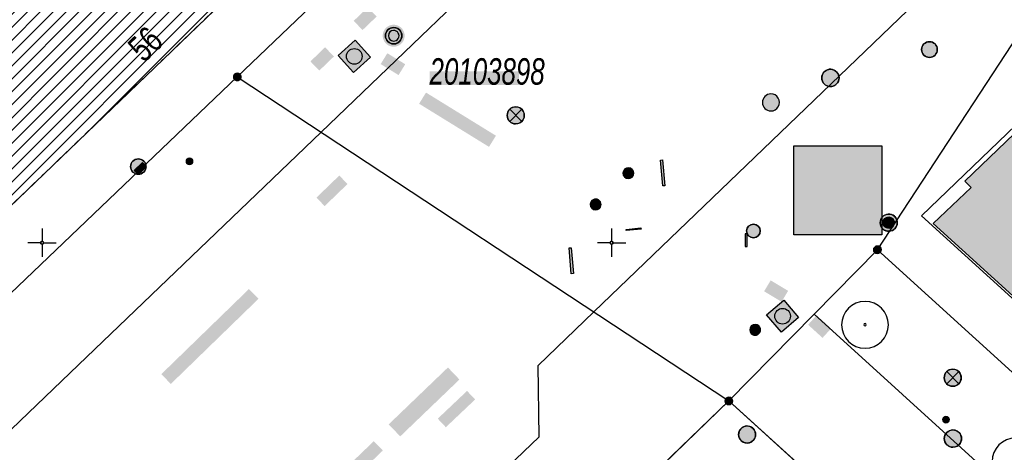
# Model space of a CAD drawing. Header units: metres. Extents: x 2695560 to 2696939, y 1260491 to 1262050.
# Tile 547 of 656: x 2695925 to 2695968, y 1261216 to 1261235. Entities that reach past the tile are written whole.
import ezdxf

# ---------------------------------------------------------------- set-up
doc = ezdxf.new("R2010")
doc.units = ezdxf.units.M
doc.linetypes.add('AUSGEZOGEN', pattern=[0])
doc.linetypes.add('STRICHLINIE_S4', pattern=[0.66, 0.5, -0.16])
for name, color, linetype in [('XR$1$AV_Gebäudeflächen (BB)', 7, 'AUSGEZOGEN'), ('XR$1$AV_Grenzpunkte', 7, 'AUSGEZOGEN'), ('XR$1$AV_Koordinatennetzpunkte', 7, 'AUSGEZOGEN'), ('XR$1$AV_Lagefixpunkt-Nr.', 7, 'AUSGEZOGEN'), ('XR$1$AV_Lagefixpunkte', 7, 'AUSGEZOGEN'), ('XR$1$AV_Linien (BB)', 7, 'AUSGEZOGEN'), ('XR$1$AV_Proj. Gebäude', 7, 'AUSGEZOGEN'), ('XR$1$AV_Proj. Haus-Nr.', 7, 'AUSGEZOGEN'), ('XR$1$AW_LK_Schachtdeckel', 24, 'AUSGEZOGEN'), ('XR$1$EW_LK_Bauwerk', 1, 'AUSGEZOGEN'), ('XR$1$EW_LK_Bauwerk_FL_Linie_Punkt', 1, 'AUSGEZOGEN'), ('XR$1$EW_LK_Knoten', 1, 'AUSGEZOGEN'), ('XR$1$FM_LK_SW_TRASSEKNOTEN', 94, 'AUSGEZOGEN'), ('XR$1$GA_LK_Rohrleitungsteil', 32, 'AUSGEZOGEN'), ('XR$1$GR_Baum', 94, 'AUSGEZOGEN'), ('XR$1$Liegenschaftsgrenzen', 7, 'AUSGEZOGEN'), ('XR$1$PFAV', 255, 'AUSGEZOGEN'), ('XR$1$PFAW', 255, 'AUSGEZOGEN'), ('XR$1$PFEW', 255, 'AUSGEZOGEN'), ('XR$1$PFWA', 255, 'AUSGEZOGEN'), ('XR$1$PFWFM', 255, 'AUSGEZOGEN'), ('XR$1$RAEW', 8, 'AUSGEZOGEN'), ('XR$1$RP_Abstandslinie', 7, 'AUSGEZOGEN'), ('XR$1$WA_LK_Absperrarmatur', 171, 'AUSGEZOGEN'), ('XR$1$WA_LK_Hydrant', 171, 'AUSGEZOGEN')]:
    doc.layers.add(name, color=color, linetype=linetype)
doc.styles.add('ARIAL', font='arial.ttf')

# ---------------------------------------------------------------- blocks, each defined once
blk = doc.blocks.new('BWAV1')
at = {"layer": 'XR$1$PFAV', "transparency": 33554687}
blk.add_hatch(color=7, dxfattribs=at).paths.add_polyline_path([(0.67, 0), (0.656, 0.135), (0.616, 0.264), (0.55, 0.383), (0.462, 0.486), (0.354, 0.569), (0.233, 0.628), (0.101, 0.662), (-0.034, 0.669), (-0.168, 0.649), (-0.295, 0.602), (-0.41, 0.53), (-0.508, 0.436), (-0.586, 0.325), (-0.639, 0.201), (-0.667, 0.068), (-0.667, -0.068), (-0.639, -0.201), (-0.586, -0.325), (-0.508, -0.436), (-0.41, -0.53), (-0.295, -0.602), (-0.168, -0.649), (-0.034, -0.669), (0.101, -0.662), (0.233, -0.628), (0.354, -0.569), (0.462, -0.486), (0.55, -0.383), (0.616, -0.264), (0.656, -0.135)])
at = {"color": 7, "transparency": 33554687}
for radius, start, end in [(0.5, 91.19481, 268.80519), (0.326, 91.19481, 268.80519), (0.5, 268.80519, 91.19481), (0.326, 268.80519, 91.19481)]:
    blk.add_arc((0, 0), radius, start, end, dxfattribs=at)
at = {"layer": 'XR$1$PFAV', "transparency": 33554687}
blk.add_circle((0, 0), 0.5, dxfattribs=at)
blk = doc.blocks.new('BWAV20')
at = {"true_color": 0x000000, "transparency": 33554687}
blk.add_hatch(color=18, dxfattribs=at).paths.add_polyline_path([(0.17, 0), (0.16, 0.03), (0.15, 0.07), (0.14, 0.1), (0.11, 0.12), (0.09, 0.14), (0.06, 0.16), (0.03, 0.16), (-0.01, 0.17), (-0.04, 0.16), (-0.07, 0.15), (-0.1, 0.13), (-0.13, 0.11), (-0.15, 0.08), (-0.16, 0.05), (-0.17, 0.02), (-0.17, -0.02), (-0.16, -0.05), (-0.15, -0.08), (-0.13, -0.11), (-0.1, -0.13), (-0.07, -0.15), (-0.04, -0.16), (-0.01, -0.17), (0.03, -0.16), (0.06, -0.16), (0.09, -0.14), (0.11, -0.12), (0.14, -0.1), (0.15, -0.07), (0.16, -0.03)])
at = {"layer": 'XR$1$PFAV', "transparency": 33554687}
blk.add_hatch(color=7, dxfattribs=at).paths.add_polyline_path([(0.5, 0), (0.49, 0.1), (0.46, 0.2), (0.41, 0.29), (0.34, 0.36), (0.26, 0.42), (0.17, 0.47), (0.08, 0.49), (-0.03, 0.5), (-0.13, 0.48), (-0.22, 0.45), (-0.31, 0.4), (-0.38, 0.33), (-0.44, 0.24), (-0.48, 0.15), (-0.5, 0.05), (-0.5, -0.05), (-0.48, -0.15), (-0.44, -0.24), (-0.38, -0.33), (-0.31, -0.4), (-0.22, -0.45), (-0.13, -0.48), (-0.03, -0.5), (0.08, -0.49), (0.17, -0.47), (0.26, -0.42), (0.34, -0.36), (0.41, -0.29), (0.46, -0.2), (0.49, -0.1)])
blk = doc.blocks.new('BAV15')
at = {"layer": 'XR$1$PFAV', "transparency": 33554687}
blk.add_hatch(color=7, dxfattribs=at).paths.add_polyline_path([(0.5, 0), (0.49, 0.1), (0.46, 0.2), (0.41, 0.29), (0.34, 0.36), (0.26, 0.42), (0.17, 0.47), (0.08, 0.49), (-0.03, 0.5), (-0.13, 0.48), (-0.22, 0.45), (-0.31, 0.4), (-0.38, 0.33), (-0.44, 0.24), (-0.48, 0.15), (-0.5, 0.05), (-0.5, -0.05), (-0.48, -0.15), (-0.44, -0.24), (-0.38, -0.33), (-0.31, -0.4), (-0.22, -0.45), (-0.13, -0.48), (-0.03, -0.5), (0.08, -0.49), (0.17, -0.47), (0.26, -0.42), (0.34, -0.36), (0.41, -0.29), (0.46, -0.2), (0.49, -0.1)])
at = {"color": 7, "transparency": 33554687}
for start, end in [(90, 270), (270, 90)]:
    blk.add_arc((0, 0), 0.5, start, end, dxfattribs=at)
at = {"layer": 'XR$1$PFAV', "transparency": 33554687}
blk.add_circle((0, 0), 0.5, dxfattribs=at)
blk = doc.blocks.new('BAV2041')
at = {"color": 7, "transparency": 33554687}
for p, q in [((0, 0.5), (0, 0.05)), ((-0.05, 0), (-0.5, 0)), ((0.05, 0), (0.5, 0)), ((0, -0.05), (0, -0.5))]:
    blk.add_line(p, q, dxfattribs=at)
blk.add_circle((0, 0), 0.05, dxfattribs=at)
for start, end in [(90, 270), (270, 90)]:
    blk.add_arc((0, 0), 0.05, start, end, dxfattribs=at)
blk = doc.blocks.new('WBGR1')
at = {"color": 94, "transparency": 33554687}
for radius, start, end in [(1, 90, 270), (1, 270, 90), (0.05, 90, 270), (0.05, 270, 90)]:
    blk.add_arc((0, 0), radius, start, end, dxfattribs=at)
blk = doc.blocks.new('BAW2082')
at = {"layer": 'XR$1$PFAW', "transparency": 33554687}
blk.add_hatch(color=7, dxfattribs=at).paths.add_polyline_path([(0.509, -0.003), (0.499, 0.098), (0.469, 0.194), (0.42, 0.283), (0.354, 0.359), (0.274, 0.421), (0.183, 0.466), (0.085, 0.491), (-0.016, 0.496), (-0.116, 0.481), (-0.211, 0.446), (-0.297, 0.392), (-0.37, 0.323), (-0.428, 0.24), (-0.468, 0.147), (-0.488, 0.047), (-0.488, -0.054), (-0.468, -0.153), (-0.428, -0.246), (-0.37, -0.329), (-0.297, -0.398), (-0.211, -0.452), (-0.116, -0.487), (-0.016, -0.502), (0.085, -0.497), (0.183, -0.472), (0.274, -0.427), (0.354, -0.366), (0.42, -0.289), (0.469, -0.2), (0.499, -0.104)])
at = {"transparency": 33554687}
for start, end in [(91.19481, 268.80519), (268.80519, 91.19481)]:
    blk.add_arc((0.01, 0), 0.5, start, end, dxfattribs=at)
at = {"layer": 'XR$1$PFAW', "transparency": 33554687}
blk.add_circle((0.009, -0.003), 0.5, dxfattribs=at)
blk = doc.blocks.new('BAW2087')
at = {"lineweight": 25, "true_color": 0x000000, "transparency": 33554687}
h = blk.add_hatch(color=18, dxfattribs=at)
h.paths.add_polyline_path([(-0.5, 0.5), (-0.5, -0.5), (0.5, -0.5), (0.5, 0.5)])
h.paths.add_polyline_path([(0.337, -0.069), (0.316, -0.136), (0.282, -0.196), (0.237, -0.249), (0.182, -0.292), (0.119, -0.322), (0.052, -0.34), (-0.017, -0.343), (-0.086, -0.333), (-0.151, -0.309), (-0.21, -0.272), (-0.261, -0.224), (-0.301, -0.167), (-0.328, -0.103), (-0.342, -0.035), (-0.342, 0.035), (-0.328, 0.103), (-0.301, 0.167), (-0.261, 0.224), (-0.21, 0.272), (-0.151, 0.309), (-0.086, 0.333), (-0.017, 0.343), (0.052, 0.34), (0.119, 0.322), (0.182, 0.292), (0.237, 0.249), (0.282, 0.196), (0.316, 0.136), (0.337, 0.069), (0.344, 0)], flags=16)
at = {"layer": 'XR$1$PFAW', "lineweight": 25, "transparency": 33554687}
blk.add_hatch(color=7, dxfattribs=at).paths.add_polyline_path([(0.344, 0), (0.337, 0.069), (0.316, 0.136), (0.282, 0.196), (0.237, 0.249), (0.182, 0.292), (0.119, 0.322), (0.052, 0.34), (-0.017, 0.343), (-0.086, 0.333), (-0.151, 0.309), (-0.21, 0.272), (-0.261, 0.224), (-0.301, 0.167), (-0.328, 0.103), (-0.342, 0.035), (-0.342, -0.035), (-0.328, -0.103), (-0.301, -0.167), (-0.261, -0.224), (-0.21, -0.272), (-0.151, -0.309), (-0.086, -0.333), (-0.017, -0.343), (0.052, -0.34), (0.119, -0.322), (0.182, -0.292), (0.237, -0.249), (0.282, -0.196), (0.316, -0.136), (0.337, -0.069)])
at = {"lineweight": 25, "transparency": 33554687}
for p, q in [((-0.5, 0.5, 0.993), (0.5, 0.5, 0.993)), ((-0.5, -0.5, 0.993), (-0.5, 0.5, 0.993)), ((0.5, 0.5, 0.993), (0.5, -0.5, 0.993)), ((0.5, -0.5, 0.993), (-0.5, -0.5, 0.993))]:
    blk.add_line(p, q, dxfattribs=at)
blk.add_circle((0, 0), 0.344, dxfattribs=at)
at = {"layer": 'XR$1$PFAW', "lineweight": 25, "transparency": 33554687}
blk.add_line((-0.5, 0.5), (0.5, 0.5), dxfattribs=at)
at = {"layer": 'XR$1$PFAW', "color": 31, "lineweight": 25, "transparency": 33554687}
for p, q in [((-0.5, -0.5), (-0.5, 0.5)), ((0.5, 0.5), (0.5, -0.5)), ((0.5, -0.5), (-0.5, -0.5))]:
    blk.add_line(p, q, dxfattribs=at)
at = {"layer": 'XR$1$PFAW', "lineweight": 25, "transparency": 33554687}
blk.add_circle((0, 0), 0.344, dxfattribs=at)
blk = doc.blocks.new('BAW2088')
at = {"layer": 'XR$1$PFAW', "transparency": 33554687}
blk.add_hatch(color=253, dxfattribs=at).paths.add_polyline_path([(0.51, 0), (0.5, 0.101), (0.47, 0.197), (0.421, 0.286), (0.355, 0.362), (0.275, 0.424), (0.184, 0.469), (0.086, 0.494), (-0.015, 0.499), (-0.115, 0.484), (-0.21, 0.449), (-0.296, 0.395), (-0.369, 0.326), (-0.427, 0.243), (-0.467, 0.15), (-0.487, 0.051), (-0.487, -0.051), (-0.467, -0.15), (-0.427, -0.243), (-0.369, -0.326), (-0.296, -0.395), (-0.21, -0.449), (-0.115, -0.484), (-0.015, -0.499), (0.086, -0.494), (0.184, -0.469), (0.275, -0.424), (0.355, -0.362), (0.421, -0.286), (0.47, -0.197), (0.5, -0.101)])
at = {"transparency": 33554687}
for start, end in [(91.1948, 268.8052), (268.8052, 91.1948)]:
    blk.add_arc((0.01, 0), 0.5, start, end, dxfattribs=at)
at = {"layer": 'XR$1$PFAW', "transparency": 33554687}
blk.add_circle((0.01, 0), 0.5, dxfattribs=at)
blk = doc.blocks.new('BWA2009')
at = {"true_color": 0x000000, "transparency": 33554687}
blk.add_hatch(color=18, dxfattribs=at).paths.add_polyline_path([(0.333, 0), (0.327, 0.067), (0.306, 0.131), (0.274, 0.19), (0.23, 0.242), (0.176, 0.283), (0.116, 0.313), (0.05, 0.329), (-0.017, 0.333), (-0.084, 0.323), (-0.147, 0.299), (-0.204, 0.264), (-0.253, 0.217), (-0.291, 0.162), (-0.318, 0.1), (-0.332, 0.034), (-0.332, -0.034), (-0.318, -0.1), (-0.291, -0.162), (-0.253, -0.217), (-0.204, -0.264), (-0.147, -0.299), (-0.084, -0.323), (-0.017, -0.333), (0.05, -0.329), (0.116, -0.313), (0.176, -0.283), (0.23, -0.242), (0.274, -0.19), (0.306, -0.131), (0.327, -0.067)])
at = {"layer": 'XR$1$PFWA', "transparency": 33554687}
blk.add_hatch(color=7, dxfattribs=at).paths.add_polyline_path([(0.5, 0), (0.49, 0.101), (0.459, 0.197), (0.41, 0.286), (0.344, 0.362), (0.264, 0.424), (0.174, 0.469), (0.076, 0.494), (-0.025, 0.499), (-0.125, 0.484), (-0.22, 0.449), (-0.306, 0.395), (-0.379, 0.326), (-0.437, 0.243), (-0.477, 0.15), (-0.497, 0.051), (-0.497, -0.051), (-0.477, -0.15), (-0.437, -0.243), (-0.379, -0.326), (-0.306, -0.395), (-0.22, -0.449), (-0.125, -0.484), (-0.025, -0.499), (0.076, -0.494), (0.174, -0.469), (0.264, -0.424), (0.344, -0.362), (0.41, -0.286), (0.459, -0.197), (0.49, -0.101)])
at = {"transparency": 33554687}
blk.add_circle((0, 0), 0.333, dxfattribs=at)
for start, end in [(90, 180), (180, 270), (0, 90), (270, 0)]:
    blk.add_arc((0, 0), 0.5, start, end, dxfattribs=at)
at = {"layer": 'XR$1$PFWA', "transparency": 33554687}
blk.add_circle((0, 0), 0.5, dxfattribs=at)
blk = doc.blocks.new('BWA965')
at = {"layer": 'XR$1$PFWA', "transparency": 33554687}
blk.add_hatch(color=7, dxfattribs=at).paths.add_polyline_path([(0, 0.5), (-0.051, 0.497), (-0.101, 0.49), (-0.15, 0.477), (-0.197, 0.459), (-0.243, 0.437), (-0.286, 0.41), (-0.326, 0.379), (-0.362, 0.344), (-0.395, 0.306), (-0.424, 0.264), (-0.449, 0.22), (-0.469, 0.174), (-0.484, 0.125), (-0.494, 0.076), (-0.499, 0.025), (-0.499, -0.025), (-0.494, -0.076), (-0.484, -0.125), (-0.469, -0.174), (-0.449, -0.22), (-0.424, -0.264), (-0.395, -0.306), (-0.362, -0.344), (-0.326, -0.379), (-0.286, -0.41), (-0.243, -0.437), (-0.197, -0.459), (-0.15, -0.477), (-0.101, -0.49), (-0.051, -0.497), (0, -0.5), (0.051, -0.497), (0.101, -0.49), (0.15, -0.477), (0.197, -0.459), (0.243, -0.437), (0.286, -0.41), (0.326, -0.379), (0.362, -0.344), (0.395, -0.306), (0.424, -0.264), (0.449, -0.22), (0.469, -0.174), (0.484, -0.125), (0.494, -0.076), (0.499, -0.025), (0.499, 0.025), (0.494, 0.076), (0.484, 0.125), (0.469, 0.174), (0.449, 0.22), (0.424, 0.264), (0.395, 0.306), (0.362, 0.344), (0.326, 0.379), (0.286, 0.41), (0.243, 0.437), (0.197, 0.459), (0.15, 0.477), (0.101, 0.49), (0.051, 0.497)])
at = {"transparency": 33554687}
blk.add_line((0, 0.5), (0, -0.5), dxfattribs=at)
for start, end in [(90, 270), (270, 90)]:
    blk.add_arc((0, 0), 0.5, start, end, dxfattribs=at)
blk = doc.blocks.new('BGA2013')
at = {"transparency": 33554687}
blk.add_hatch(color=36, dxfattribs=at).paths.add_polyline_path([(-0.291, -0.409), (0.352, 0.357), (0.291, 0.409), (-0.352, -0.357)])
at = {"color": 32, "transparency": 33554687}
blk.add_lwpolyline([(-0.291, -0.409), (-0.352, -0.357), (0.291, 0.409), (0.352, 0.357), (-0.291, -0.409)], close=True, dxfattribs=at)
blk = doc.blocks.new('BEW15')
at = {"layer": 'XR$1$PFEW', "transparency": 33554687}
h = blk.add_hatch(color=7, dxfattribs=at)
h.paths.add_polyline_path([(-0.5, 0), (-0.497, -0.05), (-0.489, -0.1), (-0.477, -0.15), (-0.459, -0.197), (-0.437, -0.242), (-0.41, -0.285), (-0.379, -0.326), (-0.344, -0.362), (-0.306, -0.395), (-0.264, -0.424), (-0.22, -0.449), (-0.173, -0.469), (-0.125, -0.484), (-0.075, -0.494), (-0.025, -0.499), (0.026, -0.499), (0.076, -0.494), (0.126, -0.484), (0.174, -0.469), (0.22, -0.449), (0.265, -0.424), (0.306, -0.395), (0.345, -0.362), (0.38, -0.326), (0.411, -0.285), (0.437, -0.242), (0.46, -0.197), (0.477, -0.15), (0.49, -0.1), (0.498, -0.05), (0.5, 0), (0.498, 0.051), (0.49, 0.101), (0.477, 0.15), (0.46, 0.197), (0.437, 0.243), (0.411, 0.286), (0.38, 0.326), (0.345, 0.363), (0.306, 0.396), (0.265, 0.424), (0.22, 0.449), (0.174, 0.469), (0.126, 0.484), (0.076, 0.494), (0.026, 0.5), (-0.025, 0.5), (-0.075, 0.494), (-0.125, 0.484), (-0.173, 0.469), (-0.22, 0.449), (-0.264, 0.424), (-0.306, 0.396), (-0.344, 0.363), (-0.379, 0.326), (-0.41, 0.286), (-0.437, 0.243), (-0.459, 0.197), (-0.477, 0.15), (-0.489, 0.101), (-0.497, 0.051)])
h.paths.add_polyline_path([(0.01, 0.001), (0.01, 0), (0.01, -0.001), (0.01, -0.002), (0.01, -0.003), (0.009, -0.004), (0.009, -0.005), (0.009, -0.006), (0.008, -0.006), (0.007, -0.007), (0.006, -0.008), (0.006, -0.008), (0.005, -0.009), (0.004, -0.009), (0.003, -0.01), (0.002, -0.01), (0.001, -0.01), (0, -0.01), (-0.001, -0.01), (-0.002, -0.01), (-0.003, -0.009), (-0.004, -0.009), (-0.005, -0.008), (-0.006, -0.008), (-0.007, -0.007), (-0.007, -0.006), (-0.008, -0.006), (-0.008, -0.005), (-0.009, -0.004), (-0.009, -0.003), (-0.009, -0.002), (-0.01, -0.001), (-0.01, 0), (-0.01, 0.001), (-0.009, 0.002), (-0.009, 0.003), (-0.009, 0.004), (-0.008, 0.005), (-0.008, 0.006), (-0.007, 0.007), (-0.007, 0.007), (-0.006, 0.008), (-0.005, 0.009), (-0.004, 0.009), (-0.003, 0.01), (-0.002, 0.01), (-0.001, 0.01), (0, 0.01), (0.001, 0.01), (0.002, 0.01), (0.003, 0.01), (0.004, 0.01), (0.005, 0.009), (0.006, 0.009), (0.006, 0.008), (0.007, 0.007), (0.008, 0.007), (0.009, 0.006), (0.009, 0.005), (0.009, 0.004), (0.01, 0.003), (0.01, 0.002)], flags=16)
at = {"color": 1, "transparency": 33554687}
for start, end in [(0, 180), (180, 0)]:
    blk.add_arc((0, 0), 0.5, start, end, dxfattribs=at)
at = {"layer": 'XR$1$PFEW', "transparency": 33554687}
blk.add_circle((0, 0), 0.5, dxfattribs=at)
blk = doc.blocks.new('BEWLP2597')
at = {"layer": 'XR$1$PFEW', "transparency": 33554687}
blk.add_hatch(color=7, dxfattribs=at).paths.add_polyline_path([(-0.5, 0), (-0.497, -0.051), (-0.49, -0.101), (-0.477, -0.15), (-0.459, -0.197), (-0.437, -0.243), (-0.41, -0.286), (-0.379, -0.326), (-0.344, -0.362), (-0.306, -0.395), (-0.264, -0.424), (-0.22, -0.449), (-0.174, -0.469), (-0.125, -0.484), (-0.076, -0.494), (-0.025, -0.499), (0.025, -0.499), (0.076, -0.494), (0.125, -0.484), (0.174, -0.469), (0.22, -0.449), (0.264, -0.424), (0.306, -0.395), (0.344, -0.362), (0.379, -0.326), (0.41, -0.286), (0.437, -0.243), (0.459, -0.197), (0.477, -0.15), (0.49, -0.101), (0.497, -0.051), (0.5, 0), (0.497, 0.051), (0.49, 0.101), (0.477, 0.15), (0.459, 0.197), (0.437, 0.243), (0.41, 0.286), (0.379, 0.326), (0.344, 0.362), (0.306, 0.395), (0.264, 0.424), (0.22, 0.449), (0.174, 0.469), (0.125, 0.484), (0.076, 0.494), (0.025, 0.499), (-0.025, 0.499), (-0.076, 0.494), (-0.125, 0.484), (-0.174, 0.469), (-0.22, 0.449), (-0.264, 0.424), (-0.306, 0.395), (-0.344, 0.362), (-0.379, 0.326), (-0.41, 0.286), (-0.437, 0.243), (-0.459, 0.197), (-0.477, 0.15), (-0.49, 0.101), (-0.497, 0.051)])
at = {"color": 1, "transparency": 33554687}
for start, end in [(90, 180), (0, 90), (180, 270), (270, 0)]:
    blk.add_arc((0, 0), 0.5, start, end, dxfattribs=at)
at = {"layer": 'XR$1$PFEW', "transparency": 33554687}
blk.add_circle((0, 0), 0.5, dxfattribs=at)
blk = doc.blocks.new('BEWLP2574')
at = {"layer": 'XR$1$PFEW', "transparency": 33554687}
blk.add_hatch(color=7, dxfattribs=at).paths.add_polyline_path([(-0.5, 0), (-0.497, -0.051), (-0.489, -0.101), (-0.477, -0.15), (-0.459, -0.198), (-0.437, -0.243), (-0.41, -0.286), (-0.379, -0.326), (-0.344, -0.363), (-0.306, -0.396), (-0.264, -0.425), (-0.22, -0.449), (-0.173, -0.469), (-0.125, -0.485), (-0.075, -0.495), (-0.025, -0.5), (0.026, -0.5), (0.076, -0.495), (0.126, -0.485), (0.174, -0.469), (0.221, -0.449), (0.265, -0.425), (0.306, -0.396), (0.345, -0.363), (0.38, -0.326), (0.411, -0.286), (0.437, -0.243), (0.46, -0.198), (0.477, -0.15), (0.49, -0.101), (0.498, -0.051), (0.5, 0), (0.498, 0.05), (0.49, 0.1), (0.477, 0.149), (0.46, 0.197), (0.437, 0.242), (0.411, 0.285), (0.38, 0.325), (0.345, 0.362), (0.306, 0.395), (0.265, 0.424), (0.221, 0.448), (0.174, 0.468), (0.126, 0.484), (0.076, 0.494), (0.026, 0.499), (-0.025, 0.499), (-0.075, 0.494), (-0.125, 0.484), (-0.173, 0.468), (-0.22, 0.448), (-0.264, 0.424), (-0.306, 0.395), (-0.344, 0.362), (-0.379, 0.325), (-0.41, 0.285), (-0.437, 0.242), (-0.459, 0.197), (-0.477, 0.149), (-0.489, 0.1), (-0.497, 0.05)])
at = {"color": 1, "transparency": 33554687}
for start, end in [(90, 180), (0, 90), (180, 270), (270, 0)]:
    blk.add_arc((0, 0), 0.5, start, end, dxfattribs=at)
at = {"layer": 'XR$1$PFEW', "transparency": 33554687}
blk.add_circle((0, 0), 0.5, dxfattribs=at)
blk = doc.blocks.new('BEWLP2549_S')
at = {"layer": 'XR$1$PFEW', "transparency": 33554687}
blk.add_hatch(color=7, dxfattribs=at).paths.add_polyline_path([(0.5, 0), (0.49, 0.101), (0.459, 0.197), (0.41, 0.286), (0.344, 0.362), (0.264, 0.424), (0.174, 0.469), (0.076, 0.494), (-0.025, 0.499), (-0.125, 0.484), (-0.22, 0.449), (-0.306, 0.395), (-0.379, 0.326), (-0.437, 0.243), (-0.477, 0.15), (-0.497, 0.051), (-0.497, -0.051), (-0.477, -0.15), (-0.437, -0.243), (-0.379, -0.326), (-0.306, -0.395), (-0.22, -0.449), (-0.125, -0.484), (-0.025, -0.499), (0.076, -0.494), (0.174, -0.469), (0.264, -0.424), (0.344, -0.362), (0.41, -0.286), (0.459, -0.197), (0.49, -0.101)])
at = {"color": 1, "transparency": 33554687}
for p, q in [((0.354, -0.354), (-0.354, 0.354)), ((-0.354, -0.354), (0.354, 0.354))]:
    blk.add_line(p, q, dxfattribs=at)
for start, end in [(91.38095, 268.61905), (268.61905, 91.38095)]:
    blk.add_arc((0, 0), 0.5, start, end, dxfattribs=at)
at = {"layer": 'XR$1$PFEW', "transparency": 33554687}
blk.add_circle((0, 0), 0.5, dxfattribs=at)
blk = doc.blocks.new('BEW957')
at = {"layer": 'XR$1$RAEW', "transparency": 33554687}
blk.add_hatch(color=1, dxfattribs=at).paths.add_polyline_path([(-0.5, 0), (-0.5, -0.05), (-0.49, -0.1), (-0.48, -0.15), (-0.46, -0.2), (-0.44, -0.24), (-0.41, -0.29), (-0.38, -0.33), (-0.34, -0.36), (-0.31, -0.4), (-0.26, -0.42), (-0.22, -0.45), (-0.17, -0.47), (-0.13, -0.48), (-0.08, -0.49), (-0.03, -0.5), (0.03, -0.5), (0.08, -0.49), (0.13, -0.48), (0.17, -0.47), (0.22, -0.45), (0.26, -0.42), (0.31, -0.4), (0.34, -0.36), (0.38, -0.33), (0.41, -0.29), (0.44, -0.24), (0.46, -0.2), (0.48, -0.15), (0.49, -0.1), (0.5, -0.05), (0.5, 0), (0.5, 0.05), (0.49, 0.1), (0.48, 0.15), (0.46, 0.2), (0.44, 0.24), (0.41, 0.29), (0.38, 0.33), (0.34, 0.36), (0.31, 0.4), (0.26, 0.42), (0.22, 0.45), (0.17, 0.47), (0.13, 0.48), (0.08, 0.49), (0.03, 0.5), (-0.03, 0.5), (-0.08, 0.49), (-0.13, 0.48), (-0.17, 0.47), (-0.22, 0.45), (-0.26, 0.42), (-0.31, 0.4), (-0.34, 0.36), (-0.38, 0.33), (-0.41, 0.29), (-0.44, 0.24), (-0.46, 0.2), (-0.48, 0.15), (-0.49, 0.1), (-0.5, 0.05)])
at = {"color": 1, "transparency": 33554687}
for start, end in [(90, 180), (180, 270), (0, 90), (270, 0)]:
    blk.add_arc((0, 0), 0.5, start, end, dxfattribs=at)
at = {"layer": 'XR$1$RAEW', "color": 1, "transparency": 33554687}
blk.add_circle((0, 0), 0.5, dxfattribs=at)
blk = doc.blocks.new('BEWG5')
at = {"transparency": 33554687}
blk.add_hatch(color=1, dxfattribs=at).paths.add_polyline_path([(-0.083375, -0.5), (0.083375, -0.5), (0.083375, 0.5), (-0.083375, 0.5)])
at = {"color": 1, "transparency": 33554687}
blk.add_lwpolyline([(-0.083375, -0.5), (0.083375, -0.5), (0.083375, 0.5), (-0.083375, 0.5), (-0.083375, -0.5)], close=True, dxfattribs=at)
blk = doc.blocks.new('BEWLP2514')
at = {"layer": 'XR$1$PFEW', "transparency": 33554687}
blk.add_hatch(color=7, dxfattribs=at).paths.add_polyline_path([(0.5, 0), (-0.5, 0), (-0.5, -0.5), (0.5, -0.5)])
at = {"color": 1, "transparency": 33554687}
blk.add_lwpolyline([(-0.5, 0), (0.5, 0), (0.5, -0.5), (-0.5, -0.5), (-0.5, 0)], close=True, dxfattribs=at)
at = {"layer": 'XR$1$PFEW', "transparency": 33554687}
for p, q in [((-0.5, -0.5), (-0.5, 0)), ((-0.5, 0), (0.5, 0)), ((0.5, 0), (0.5, -0.5)), ((0.5, -0.5), (-0.5, -0.5))]:
    blk.add_line(p, q, dxfattribs=at)
blk = doc.blocks.new('BWFM2')
at = {"layer": 'XR$1$PFWFM', "transparency": 33554687}
blk.add_hatch(color=7, dxfattribs=at).paths.add_polyline_path([(0, 0.5), (-0.05, 0.496), (-0.099, 0.488), (-0.147, 0.474), (-0.194, 0.456), (-0.238, 0.434), (-0.28, 0.407), (-0.32, 0.376), (-0.355, 0.341), (-0.388, 0.303), (-0.416, 0.261), (-0.44, 0.217), (-0.459, 0.171), (-0.474, 0.124), (-0.484, 0.075), (-0.489, 0.025), (-0.489, -0.025), (-0.484, -0.075), (-0.474, -0.124), (-0.459, -0.171), (-0.44, -0.217), (-0.416, -0.261), (-0.388, -0.303), (-0.355, -0.341), (-0.32, -0.376), (-0.28, -0.407), (-0.238, -0.434), (-0.194, -0.456), (-0.147, -0.474), (-0.099, -0.488), (-0.05, -0.496), (0, -0.5), (0.051, -0.498), (0.102, -0.492), (0.152, -0.48), (0.2, -0.462), (0.247, -0.441), (0.291, -0.414), (0.332, -0.383), (0.369, -0.348), (0.403, -0.309), (0.433, -0.268), (0.458, -0.223), (0.478, -0.176), (0.494, -0.127), (0.505, -0.077), (0.51, -0.026), (0.51, 0.026), (0.505, 0.077), (0.494, 0.127), (0.478, 0.176), (0.458, 0.223), (0.433, 0.268), (0.403, 0.309), (0.369, 0.348), (0.332, 0.383), (0.291, 0.414), (0.247, 0.441), (0.2, 0.462), (0.152, 0.48), (0.102, 0.492), (0.051, 0.498)])
at = {"color": 94, "transparency": 33554687}
for start, end in [(91.19481, 268.80519), (268.80519, 91.19481)]:
    blk.add_arc((0.01, 0), 0.5, start, end, dxfattribs=at)

msp = doc.modelspace()

# ---------------------------------------------------------------- hatches: boundary and pattern name
at = {"transparency": 33554687}
for points in [[(2695939.651, 1261234.539), (2695940.038, 1261234.135), (2695940.657, 1261234.728), (2695940.27, 1261235.132)], [(2695937.751, 1261232.76), (2695938.14, 1261232.358), (2695938.782, 1261232.978), (2695938.393, 1261233.38)], [(2695941.127, 1261233.119), (2695940.834, 1261232.643), (2695941.619, 1261232.16), (2695941.912, 1261232.636)], [(2695942.979, 1261232.325), (2695942.979, 1261231.722), (2695946.902, 1261231.722), (2695946.902, 1261232.325)], [(2695942.824, 1261231.394), (2695942.521, 1261230.904), (2695945.59, 1261229.012), (2695945.893, 1261229.502)], [(2695958.968, 1261229.06), (2695958.968, 1261225.159), (2695962.839, 1261225.159), (2695962.839, 1261229.06)], [(2695938.015, 1261226.787), (2695938.375, 1261226.415), (2695939.378, 1261227.383), (2695939.018, 1261227.756)], [(2695957.954, 1261223.157), (2695957.666, 1261222.678), (2695958.431, 1261222.218), (2695958.719, 1261222.698)], [(2695931.205, 1261219.045), (2695931.623, 1261218.615), (2695935.47, 1261222.349), (2695935.053, 1261222.779)], [(2695959.972, 1261221.627), (2695959.596, 1261221.212), (2695960.231, 1261220.636), (2695960.607, 1261221.051)], [(2695941.186, 1261216.843), (2695941.692, 1261216.315), (2695944.292, 1261218.809), (2695943.786, 1261219.337)], [(2695943.339, 1261217.092), (2695943.695, 1261216.717), (2695944.981, 1261217.934), (2695944.625, 1261218.309)], [(2695939.615, 1261215.225), (2695940.01, 1261214.814), (2695940.929, 1261215.695), (2695940.534, 1261216.106)]]:
    msp.add_hatch(color=7, dxfattribs=at).paths.add_polyline_path(points)
at = {"layer": 'XR$1$AV_Gebäudeflächen (BB)', "true_color": 0xd2d2d2, "transparency": 33554687}
msp.add_hatch(color=254, dxfattribs=at).paths.add_polyline_path([(2696054.27, 1261295.671), (2696045.902, 1261303.349), (2696044.104, 1261301.665), (2696044.133, 1261301.643), (2696034.4, 1261292.237), (2696034.13, 1261292.518), (2696002.52, 1261262.139), (2696002.786, 1261261.862), (2695994.387, 1261253.784), (2695990.057, 1261249.619), (2695973.611, 1261233.8), (2695973.334, 1261234.089), (2695966.481, 1261227.515), (2695966.749, 1261227.227), (2695965.083, 1261225.645), (2696013.63, 1261181.611), (2696088.872, 1261264.47), (2696088.212, 1261265.07), (2696088.037, 1261264.877), (2696087.555, 1261265.314), (2696087.468, 1261265.217), (2696083.18, 1261269.107), (2696083.267, 1261269.204), (2696082.786, 1261269.64), (2696082.957, 1261269.829), (2696082.29, 1261270.436), (2696082.118, 1261270.246), (2696081.637, 1261270.683), (2696081.549, 1261270.587), (2696077.248, 1261274.489), (2696077.335, 1261274.585), (2696076.854, 1261275.022), (2696077.03, 1261275.216), (2696076.368, 1261275.818), (2696076.191, 1261275.623), (2696075.71, 1261276.06), (2696075.623, 1261275.964), (2696071.322, 1261279.866), (2696071.409, 1261279.962), (2696070.928, 1261280.399), (2696071.102, 1261280.591), (2696070.44, 1261281.195), (2696070.264, 1261281.001), (2696069.782, 1261281.438), (2696069.695, 1261281.341), (2696065.396, 1261285.241), (2696065.484, 1261285.338), (2696065.002, 1261285.774), (2696065.175, 1261285.965), (2696064.507, 1261286.574), (2696064.333, 1261286.382), (2696063.851, 1261286.819), (2696063.764, 1261286.722), (2696059.448, 1261290.638), (2696059.535, 1261290.734), (2696059.054, 1261291.171), (2696059.229, 1261291.364), (2696058.194, 1261292.302), (2696057.932, 1261292.013), (2696054.098, 1261295.506)])
at = {"layer": 'XR$1$AV_Proj. Gebäude', "lineweight": 30, "transparency": 33554687}
h = msp.add_hatch(dxfattribs=at)
h.set_pattern_fill('SCHRAFFUR_601', color=254, scale=0.2, style=0, pattern_type=2)
h.set_pattern_definition([(45, (2695855, 1261000), (-0.5656854, 0.5656854), []), (45, (2695854.71716, 1261000.28284), (-0.5656854, 0.5656854), [])])
h.paths.add_polyline_path([(2695887.07, 1261210.493), (2695897.4, 1261200.31), (2695962.278, 1261262.613), (2695949.464, 1261275.956), (2695915.492, 1261243.333), (2695918.263, 1261240.448)], flags=0)

# ---------------------------------------------------------------- linework, layer by layer
at = {"color": 24, "lineweight": -3, "transparency": 33554687}
msp.add_lwpolyline([(2695958.968, 1261229.06), (2695962.839, 1261229.06), (2695962.839, 1261225.159), (2695958.968, 1261225.159), (2695958.968, 1261229.06)], close=True, dxfattribs=at)
at = {"layer": 'XR$1$AV_Linien (BB)', "color": 7, "linetype": 'AUSGEZOGEN', "transparency": 33554687}
for p, q in [((2695962.638, 1261224.501), (2696011.981, 1261179.711)), ((2695959.865, 1261221.68), (2696009.281, 1261176.816)), ((2695956.12, 1261217.87), (2695951.359, 1261213.275))]:
    msp.add_line(p, q, dxfattribs=at)
for points in [[(2695938.217, 1261229.658), (2695948.076, 1261239.113), (2695968.62, 1261258.812), (2695987.497, 1261276.917), (2696007.416, 1261296.063)], [(2695950.195, 1261221.771), (2695989.254, 1261259.286), (2696021.488, 1261290.227)], [(2695961.29, 1261257.618), (2695959.78, 1261256.17), (2695934.54, 1261232.08)], [(2696013.63, 1261181.611), (2695965.083, 1261225.645), (2695966.749, 1261227.227), (2695966.481, 1261227.515), (2695973.334, 1261234.089)], [(2695934.54, 1261232.08), (2695910.3, 1261208.95), (2695906.77, 1261209.09)], [(2695888.137, 1261181.627), (2695906.594, 1261199.334), (2695927.575, 1261219.453), (2695938.217, 1261229.658)], [(2695919.368, 1261192.758), (2695921.984, 1261191.617), (2695947.785, 1261216.301), (2695947.75, 1261219.423), (2695950.195, 1261221.771)], [(2695993.496, 1261183.916), (2695990.91, 1261186.26), (2695977.12, 1261198.75), (2695965.73, 1261209.16), (2695956.12, 1261217.87)]]:
    msp.add_lwpolyline(points, dxfattribs=at)
at = {"layer": 'XR$1$AV_Proj. Gebäude', "color": 8, "linetype": 'STRICHLINIE_S4', "transparency": 33554687}
msp.add_lwpolyline([(2695887.07, 1261210.493), (2695897.4, 1261200.31), (2695962.278, 1261262.613), (2695949.464, 1261275.956), (2695915.492, 1261243.333), (2695918.263, 1261240.448), (2695887.07, 1261210.493)], close=True, dxfattribs=at)
at = {"layer": 'XR$1$Liegenschaftsgrenzen', "color": 7, "linetype": 'AUSGEZOGEN', "transparency": 33554687}
for p, q in [((2695934.54, 1261232.08), (2695956.12, 1261217.87)), ((2695962.638, 1261224.501), (2695956.12, 1261217.87)), ((2696011.981, 1261179.711), (2695962.638, 1261224.501)), ((2695943.59, 1261205.82), (2695956.12, 1261217.87)), ((2695956.12, 1261217.87), (2695965.73, 1261209.16))]:
    msp.add_line(p, q, dxfattribs=at)
for points in [[(2695962.638, 1261224.501), (2695970.798, 1261236.943), (2696040.748, 1261304.246)], [(2695966.899, 1261262.995), (2695959.78, 1261256.17), (2695934.54, 1261232.08)], [(2695896.1, 1261198.83), (2695906.77, 1261209.09), (2695910.3, 1261208.95), (2695934.54, 1261232.08)]]:
    msp.add_lwpolyline(points, dxfattribs=at)
at = {"layer": 'XR$1$RP_Abstandslinie', "color": 7, "linetype": 'AUSGEZOGEN', "transparency": 33554687}
for points in [[(2695897.4, 1261200.31), (2695926.06, 1261227.83), (2695956.35, 1261256.92), (2695984.48, 1261283.94), (2696012.62, 1261310.95), (2696039.66, 1261336.92)], [(2696061.27, 1261318.85), (2696034.13, 1261292.79), (2695964.57, 1261225.99)], [(2695964.57, 1261225.99), (2695993.28, 1261199.95), (2696022.91, 1261173.08), (2696052.53, 1261146.2), (2696081.23, 1261120.16), (2696106.53, 1261149.69), (2696139.06, 1261187.66), (2696176.2, 1261231)]]:
    msp.add_lwpolyline(points, dxfattribs=at)

# ---------------------------------------------------------------- block references
at = {"layer": 'XR$1$AV_Grenzpunkte', "color": 7, "linetype": 'AUSGEZOGEN', "lineweight": -3, "transparency": 33554687}
for name, p, xscale, yscale in [('BWAV20', (2695934.54, 1261232.08), 0.3899999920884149, 0.3899999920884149), ('BAV15', (2695962.638, 1261224.501), 0.3249999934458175, 0.3249999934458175), ('BAV15', (2695956.12, 1261217.87), 0.3249999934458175, 0.3249999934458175)]:
    msp.add_blockref(name, p, dxfattribs=dict(at, xscale=xscale, yscale=yscale))
at = {"layer": 'XR$1$AV_Koordinatennetzpunkte', "color": 7, "linetype": 'AUSGEZOGEN', "lineweight": -3, "transparency": 33554687, "xscale": 1.25, "yscale": 1.25}
for p in [(2695925.97, 1261224.81), (2695950.97, 1261224.81)]:
    msp.add_blockref('BAV2041', p, dxfattribs=at)
at = {"layer": 'XR$1$AV_Lagefixpunkte', "color": 7, "linetype": 'AUSGEZOGEN', "lineweight": -3, "transparency": 33554687, "xscale": 0.7199999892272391, "yscale": 0.7199999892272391}
msp.add_blockref('BWAV1', (2695941.405, 1261233.887, 436.251), dxfattribs=at)
at = {"layer": 'XR$1$AW_LK_Schachtdeckel', "color": 24, "linetype": 'AUSGEZOGEN', "lineweight": -3, "transparency": 33554687}
for p, rotation in [((2695939.677, 1261232.982), 312.506155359), ((2695958.476, 1261221.587), 40.620991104)]:
    msp.add_blockref('BAW2087', p, dxfattribs=dict(at, rotation=rotation))
for name, p, xscale, yscale, rotation in [('BAW2088', (2695960.58, 1261232.044), 0.7578193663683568, 0.7578193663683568, 233.491257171), ('BAW2082', (2695956.914, 1261216.403), 0.7499999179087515, 0.7499999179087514, 317.460923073)]:
    msp.add_blockref(name, p, dxfattribs=dict(at, xscale=xscale, yscale=yscale, rotation=rotation))
at = {"layer": 'XR$1$AW_LK_Schachtdeckel', "color": 24, "linetype": 'AUSGEZOGEN', "lineweight": -3, "transparency": 33554687, "xscale": 0.7578193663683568, "yscale": 0.7578193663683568}
msp.add_blockref('BAW2088', (2695965.946, 1261216.219), dxfattribs=at)
at = {"layer": 'XR$1$EW_LK_Bauwerk', "color": 1, "linetype": 'AUSGEZOGEN', "lineweight": -3, "transparency": 33554687}
for name, p, xscale, yscale in [('BEWLP2574', (2695964.924, 1261233.282), 0.6874999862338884, 0.6874999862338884), ('BEWLP2597', (2695930.195, 1261228.147), 0.6749999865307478, 0.6749999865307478)]:
    msp.add_blockref(name, p, dxfattribs=dict(at, xscale=xscale, yscale=yscale))
at = {"layer": 'XR$1$EW_LK_Bauwerk_FL_Linie_Punkt', "color": 1, "linetype": 'AUSGEZOGEN', "lineweight": -3, "transparency": 33554687, "xscale": 0.5999999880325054, "yscale": 0.5999999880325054}
msp.add_blockref('BEW15', (2695957.195, 1261225.323), dxfattribs=at)
at = {"layer": 'XR$1$EW_LK_Knoten', "color": 1, "linetype": 'AUSGEZOGEN', "lineweight": -3, "transparency": 33554687}
for name, p, xscale, yscale in [('BEWLP2549_S', (2695946.764, 1261230.395), 0.749999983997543, 0.749999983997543), ('BEW957', (2695932.442, 1261228.382), 0.2749999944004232, 0.2749999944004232), ('BEWG5', (2695956.88, 1261224.918), 0.5499999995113, 0.5499999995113), ('BEWLP2549_S', (2695965.945, 1261218.889), 0.749999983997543, 0.749999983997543), ('BEW957', (2695965.649, 1261217.053), 0.2749999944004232, 0.2749999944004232)]:
    msp.add_blockref(name, p, dxfattribs=dict(at, xscale=xscale, yscale=yscale))
at = {"layer": 'XR$1$EW_LK_Knoten', "color": 1, "linetype": 'AUSGEZOGEN', "lineweight": -3, "transparency": 33554687, "xscale": 0.5, "yscale": 0.5, "rotation": 43.6572}
msp.add_blockref('BEWLP2514', (2695930.195, 1261228.147), dxfattribs=at)
at = {"layer": 'XR$1$FM_LK_SW_TRASSEKNOTEN', "color": 94, "linetype": 'AUSGEZOGEN', "lineweight": -3, "transparency": 33554687, "xscale": 0.7499999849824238, "yscale": 0.7499999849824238}
msp.add_blockref('BWFM2', (2695957.958, 1261230.962), dxfattribs=at)
at = {"layer": 'XR$1$GA_LK_Rohrleitungsteil', "color": 32, "linetype": 'AUSGEZOGEN', "lineweight": -3, "transparency": 33554687}
for p, xscale, yscale, rotation in [((2695953.21, 1261227.87), 1.137499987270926, 1.137499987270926, 45), ((2695951.937, 1261225.4), 0.6499999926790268, 0.6499999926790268, 135.4563), ((2695949.199, 1261224.02), 1.137499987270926, 1.137499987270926, 45)]:
    msp.add_blockref('BGA2013', p, dxfattribs=dict(at, xscale=xscale, yscale=yscale, rotation=rotation))
at = {"layer": 'XR$1$GR_Baum', "color": 94, "linetype": 'AUSGEZOGEN', "lineweight": -3, "transparency": 33554687, "xscale": 1.027451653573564, "yscale": 1.027451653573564}
for p in [(2695962.096, 1261221.208), (2695968.701, 1261215.212)]:
    msp.add_blockref('WBGR1', p, dxfattribs=at)
at = {"layer": 'XR$1$WA_LK_Absperrarmatur', "color": 171, "linetype": 'AUSGEZOGEN', "lineweight": -3, "transparency": 33554687}
for p, xscale, yscale, rotation in [((2695951.707, 1261227.859), 0.4755282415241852, 0.4755282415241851, 43.89051772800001), ((2695950.274, 1261226.487), 0.4755282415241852, 0.475528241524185, 43.60087964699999), ((2695957.27, 1261220.991), 0.475528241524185, 0.475528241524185, 315.043624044)]:
    msp.add_blockref('BWA965', p, dxfattribs=dict(at, xscale=xscale, yscale=yscale, rotation=rotation))
at = {"layer": 'XR$1$WA_LK_Hydrant', "color": 171, "linetype": 'AUSGEZOGEN', "lineweight": -3, "transparency": 33554687, "xscale": 0.749999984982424, "yscale": 0.7499999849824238, "rotation": 329.940444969}
msp.add_blockref('BWA2009', (2695963.136, 1261225.688), dxfattribs=at)

# ---------------------------------------------------------------- texts
at = {"layer": 'XR$1$AV_Lagefixpunkt-Nr.', "color": 7, "transparency": 33554687, "insert": (2695942.979, 1261231.722), "char_height": 1.1621, "width": 5.50234, "attachment_point": 7, "style": 'ARIAL'}
msp.add_mtext('\\A1;{\\fArial|i1|b0;\\H1.162102;\\W0.700000;\\C7;20103898}\\P', dxfattribs=at)
at = {"layer": 'XR$1$AV_Proj. Haus-Nr.', "color": 8, "transparency": 33554687, "insert": (2695930.915, 1261233.098), "char_height": 1.1621, "width": 1.68109, "attachment_point": 8, "rotation": 43.8399, "style": 'ARIAL'}
msp.add_mtext('\\W0.70;56', dxfattribs=at)

doc.saveas('drawing.dxf')
